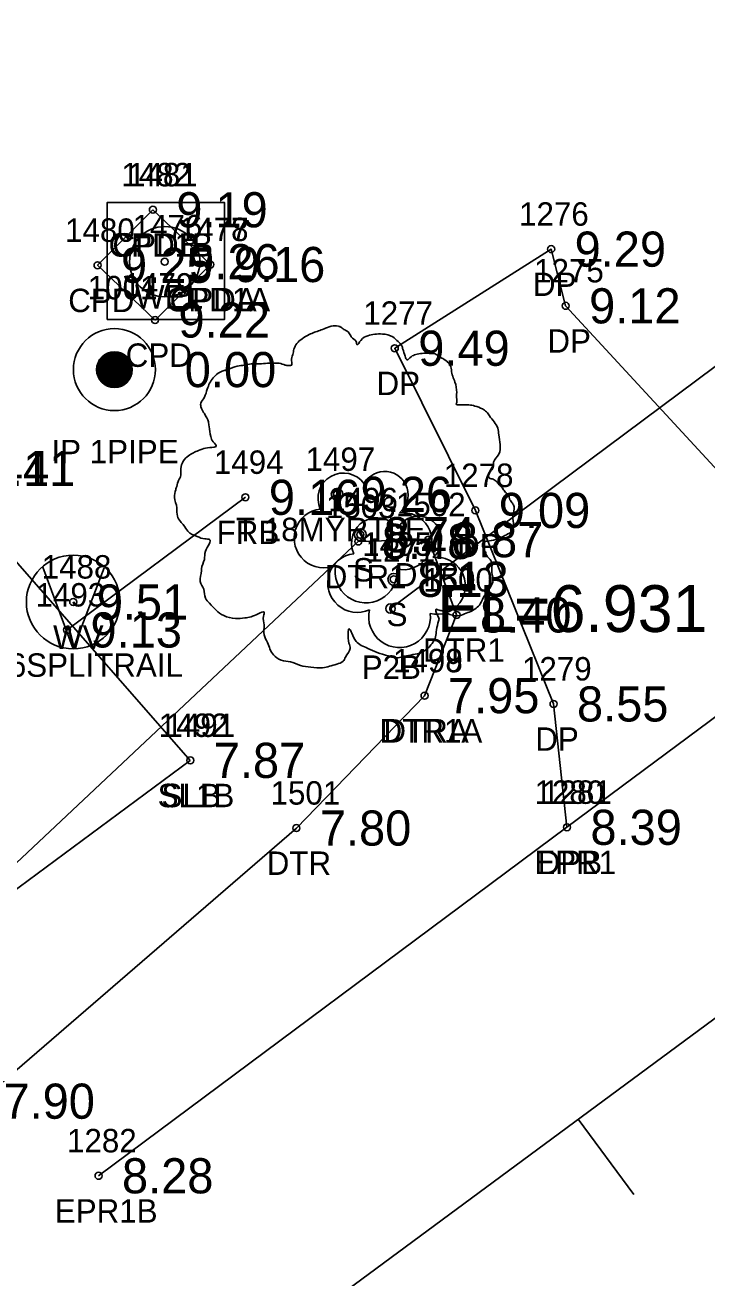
# Model space of a CAD drawing. Extents: x 2608598 to 2610682, y 641451 to 643526.
# Drawn here: x 2608882.3 to 2608911.4, y 643005 to 643058.5 of the extents above; entities that cross this region are included whole.
import ezdxf

# ---------------------------------------------------------------- set-up
doc = ezdxf.new("R2010")
doc.units = 0
for name, color, linetype in [('RD_EX_BldgApp_txCode', 7, 'Continuous'), ('RD_EX_Conc', 7, 'Continuous'), ('RD_EX_Conc_txCode', 7, 'Continuous'), ('RD_EX_DR_Pipe', 7, 'Continuous'), ('RD_EX_DR_Pipe_txCode', 7, 'Continuous'), ('RD_EX_Driveway', 7, 'Continuous'), ('RD_EX_Driveway_txCode', 7, 'Continuous'), ('RD_EX_DV_Prop_txCode', 7, 'Continuous'), ('RD_EX_DV_PropPin', 7, 'Continuous'), ('RD_EX_Fence_Other', 7, 'Continuous'), ('RD_EX_Fence_Other_txCode', 7, 'Continuous'), ('RD_EX_H2O', 7, 'Continuous'), ('RD_EX_H2O_txCode', 7, 'Continuous'), ('RD_EX_Road', 7, 'Continuous'), ('RD_EX_Road_txCode', 7, 'Continuous'), ('RD_EX_SU_H2O', 7, 'Continuous'), ('RD_EX_TX_BldgApp_ELEV', 7, 'Continuous'), ('RD_EX_TX_Conc_ELEV', 7, 'Continuous'), ('RD_EX_TX_Driveway_ELEV', 7, 'Continuous'), ('RD_EX_TX_DV_Prop_ELEV', 7, 'Continuous'), ('RD_EX_TX_Fence_Other_ELEV', 7, 'Continuous'), ('RD_EX_TX_H2O_ELEV', 7, 'Continuous'), ('RD_EX_TX_Road_ELEV', 7, 'Continuous'), ('RD_EX_TX_UT_ELEV', 7, 'Continuous'), ('RD_EX_TX_VEG_ELEV', 7, 'Continuous'), ('RD_EX_UT', 7, 'Continuous'), ('RD_EX_UT_txCode', 7, 'Continuous'), ('RD_EX_VEG', 7, 'Continuous'), ('RD_EX_VEG_txCode', 7, 'Continuous'), ('RD_HC_Cl', 7, 'Continuous'), ('RD_HC_Data_Tic', 7, 'Continuous'), ('RD_SMD_Locator', 7, 'Continuous'), ('RD_TX_Pipe_ElevEX', 7, 'Continuous')]:
    doc.layers.add(name, color=color, linetype=linetype)

msp = doc.modelspace()

# ---------------------------------------------------------------- linework, layer by layer
at = {"layer": 'RD_EX_BldgApp_txCode'}
msp.add_circle((2608888.231, 643048.38), 0.15, dxfattribs=at)
at = {"layer": 'RD_EX_Conc'}
msp.add_line((2608890.178, 643048.259), (2608887.723, 643050.597), dxfattribs=at)
msp.add_lwpolyline([(2608890.178, 643048.259), (2608887.817, 643045.89), (2608885.363, 643048.227), (2608887.723, 643050.597)], dxfattribs=at)
at = {"layer": 'RD_EX_DR_Pipe'}
msp.add_lwpolyline([(2609033.8, 643134.541), (2608952.289, 643074.289), (2608951.79, 643073.788), (2608897.865, 643033.571)], dxfattribs=at)
at = {"layer": 'RD_EX_Driveway'}
msp.add_lwpolyline([(2608918.973, 643034.334), (2608912.896, 643038.31), (2608905.342, 643046.496), (2608904.723, 643048.916), (2608898.05, 643044.685), (2608901.487, 643037.762), (2608904.824, 643029.501), (2608905.398, 643024.235)], dxfattribs=at)
at = {"layer": 'RD_EX_DV_PropPin'}
for p, q in [((2608885.384, 643043.475), (2608885.384, 643044.071)), ((2608885.419, 643043.404), (2608885.419, 643044.143)), ((2608885.454, 643043.347), (2608885.454, 643044.2)), ((2608885.489, 643043.299), (2608885.489, 643044.247)), ((2608885.524, 643043.258), (2608885.524, 643044.288)), ((2608885.559, 643043.222), (2608885.559, 643044.324)), ((2608885.594, 643043.191), (2608885.594, 643044.355)), ((2608885.629, 643043.163), (2608885.629, 643044.383)), ((2608885.664, 643043.139), (2608885.664, 643044.408)), ((2608885.699, 643043.117), (2608885.699, 643044.43)), ((2608885.734, 643043.098), (2608885.734, 643044.449)), ((2608885.769, 643043.08), (2608885.769, 643044.466)), ((2608885.804, 643043.066), (2608885.804, 643044.481)), ((2608885.839, 643043.053), (2608885.839, 643044.494)), ((2608885.874, 643043.042), (2608885.874, 643044.505)), ((2608885.909, 643043.033), (2608885.909, 643044.514)), ((2608885.944, 643043.025), (2608885.944, 643044.521)), ((2608885.979, 643043.019), (2608885.979, 643044.527)), ((2608886.014, 643043.015), (2608886.014, 643044.531)), ((2608886.049, 643043.013), (2608886.049, 643044.533)), ((2608886.084, 643043.012), (2608886.084, 643044.534)), ((2608886.119, 643043.013), (2608886.119, 643044.533)), ((2608886.154, 643043.015), (2608886.154, 643044.531)), ((2608886.189, 643043.019), (2608886.189, 643044.527)), ((2608886.224, 643043.025), (2608886.224, 643044.521)), ((2608886.259, 643043.033), (2608886.259, 643044.514)), ((2608886.294, 643043.042), (2608886.294, 643044.505)), ((2608886.329, 643043.053), (2608886.329, 643044.494)), ((2608886.364, 643043.066), (2608886.364, 643044.481)), ((2608886.399, 643043.08), (2608886.399, 643044.466)), ((2608886.434, 643043.098), (2608886.434, 643044.449)), ((2608886.469, 643043.117), (2608886.469, 643044.43)), ((2608886.504, 643043.139), (2608886.504, 643044.408)), ((2608886.539, 643043.163), (2608886.539, 643044.383)), ((2608886.574, 643043.191), (2608886.574, 643044.355)), ((2608886.609, 643043.222), (2608886.609, 643044.324)), ((2608886.644, 643043.258), (2608886.644, 643044.288)), ((2608886.679, 643043.299), (2608886.679, 643044.247)), ((2608886.714, 643043.347), (2608886.714, 643044.2)), ((2608886.749, 643043.404), (2608886.749, 643044.143)), ((2608886.784, 643043.475), (2608886.784, 643044.071)), ((2608885.349, 643043.577), (2608885.349, 643043.969)), ((2608886.819, 643043.577), (2608886.819, 643043.969))]:
    msp.add_line(p, q, dxfattribs=at)
for radius in [1.75, 0.761]:
    msp.add_circle((2608886.084, 643043.773), radius, dxfattribs=at)
at = {"layer": 'RD_EX_Fence_Other'}
msp.add_line((2608884.062, 643032.659), (2608891.673, 643038.322), dxfattribs=at)
at = {"layer": 'RD_EX_H2O'}
for points in [[(2608899.32, 643029.853), (2608900.685, 643033.3), (2608899.484, 643036.514), (2608896.493, 643036.436), (2608876.847, 643017.975)], [(2608899.32, 643029.853), (2608893.85, 643024.202), (2608880.346, 643012.543)]]:
    msp.add_lwpolyline(points, dxfattribs=at)
at = {"layer": 'RD_EX_Road'}
msp.add_lwpolyline([(2609039.601, 643139.963), (2609040.076, 643133.732), (2609039.134, 643128.327), (2609035.72, 643122.789), (2609029.117, 643116.229), (2609024.85, 643112.937), (2609007.068, 643099.576), (2608971.662, 643073.57), (2608951.451, 643057.427), (2608918.973, 643034.334), (2608905.398, 643024.235), (2608885.405, 643009.358)], dxfattribs=at)
at = {"layer": 'RD_EX_SU_H2O'}
msp.add_lwpolyline([(2608885.778, 643045.907), (2608885.778, 643050.907), (2608890.778, 643050.907), (2608890.778, 643045.907)], close=True, dxfattribs=at)
msp.add_circle((2608888.231, 643048.38), 1.5, dxfattribs=at)
at = {"layer": 'RD_EX_UT'}
for q in [(2608883.022, 643035.342), (2608885.648, 643035.305)]:
    msp.add_line((2608884.325, 643031.859), q, dxfattribs=at)
msp.add_circle((2608884.325, 643033.852), 2, dxfattribs=at)
at = {"layer": 'RD_EX_VEG'}
msp.add_line((2608878.396, 643039.549), (2608889.322, 643027.092), dxfattribs=at)
msp.add_lwpolyline([(2608878.396, 643039.549), (2608872.01, 643029.204), (2608877.387, 643018.269), (2608889.322, 643027.092)], dxfattribs=at)
for centre, radius in [((2608895.587, 643038.449), 0.25), ((2608895.574, 643038.431), 0.0001), ((2608896.576, 643036.727), 0.25), ((2608898.007, 643034.822), 0.25)]:
    msp.add_circle(centre, radius, dxfattribs=at)
for centre, radius, start, end in [((2608895.855, 643038.274), 1.084, 34.9763, 204.756), ((2608897.621, 643038.429), 0.995, 308.7626, 152.0467), ((2608895.012, 643036.572), 1.257, 96.4518, 294.734), ((2608898.415, 643036.448), 1.218, 256.5667, 98.1046), ((2608897.286, 643036.369), 1.084, 34.9763, 204.756), ((2608899.052, 643036.524), 0.995, 308.7626, 152.0467), ((2608896.443, 643034.666), 1.257, 96.4518, 294.734), ((2608899.846, 643034.542), 1.218, 256.5667, 98.1046), ((2608896.821, 643035.131), 1.318, 166.8827, 5.7589), ((2608898.252, 643033.225), 1.318, 166.8827, 5.7589)]:
    msp.add_arc(centre, radius, start, end, dxfattribs=at)
for points in [[(2608895.719, 643045.617), (2608895.419, 643045.642), (2608895.094, 643045.542), (2608894.844, 643045.442), (2608894.619, 643045.367), (2608894.394, 643045.267), (2608894.095, 643045.092), (2608893.87, 643044.892), (2608893.745, 643044.642), (2608893.695, 643044.417), (2608893.645, 643044.142), (2608893.645, 643043.967), (2608893.52, 643043.942), (2608893.37, 643043.967), (2608893.12, 643044.042), (2608892.87, 643044.042), (2608892.62, 643044.042), (2608892.27, 643044.017), (2608891.92, 643044.017), (2608891.646, 643043.967), (2608891.321, 643043.917), (2608890.946, 643043.792), (2608890.596, 643043.667), (2608890.296, 643043.418), (2608890.046, 643042.943), (2608889.921, 643042.593), (2608889.771, 643042.343), (2608889.921, 643041.893), (2608890.096, 643041.543), (2608890.121, 643041.343), (2608890.196, 643040.919), (2608890.296, 643040.694), (2608890.421, 643040.494), (2608890.346, 643040.469), (2608889.971, 643040.419), (2608889.671, 643040.319), (2608889.247, 643040.094), (2608889.022, 643039.869), (2608888.922, 643039.544), (2608888.897, 643039.194), (2608888.797, 643038.995), (2608888.722, 643038.72), (2608888.697, 643038.645), (2608888.647, 643038.32), (2608888.747, 643037.87), (2608888.772, 643037.52), (2608888.897, 643037.295), (2608889.047, 643037.12), (2608889.222, 643036.87), (2608889.621, 643036.646), (2608889.946, 643036.546), (2608890.146, 643036.521), (2608889.971, 643036.021), (2608889.921, 643035.671), (2608889.796, 643035.271), (2608889.796, 643035.196), (2608889.746, 643034.721), (2608889.896, 643034.396), (2608889.971, 643034.022), (2608890.146, 643033.797), (2608890.421, 643033.497), (2608890.746, 643033.272), (2608891.246, 643033.147), (2608891.646, 643033.172), (2608892.22, 643033.347), (2608892.47, 643033.422), (2608892.445, 643033.247), (2608892.47, 643032.872), (2608892.47, 643032.447), (2608892.62, 643032.123), (2608892.72, 643031.848), (2608892.87, 643031.598), (2608893.195, 643031.373), (2608893.595, 643031.298), (2608894.02, 643031.148), (2608894.469, 643031.073), (2608894.969, 643031.048), (2608895.569, 643031.198), (2608895.844, 643031.323), (2608895.944, 643031.498), (2608896.144, 643031.873), (2608896.094, 643032.098), (2608896.119, 643032.697), (2608896.219, 643032.522), (2608896.394, 643032.172), (2608896.893, 643031.873), (2608897.293, 643031.698), (2608897.768, 643031.548), (2608898.068, 643031.473), (2608898.543, 643031.548), (2608898.917, 643031.623), (2608899.292, 643031.748), (2608899.592, 643032.023), (2608899.767, 643032.297), (2608899.817, 643032.572), (2608899.892, 643032.947), (2608899.942, 643033.122)], [(2608899.942, 643033.122), (2608899.867, 643033.297), (2608899.817, 643033.547), (2608899.892, 643033.522), (2608900.067, 643033.472), (2608900.342, 643033.347), (2608900.567, 643033.272), (2608900.892, 643033.297), (2608901.166, 643033.397), (2608901.616, 643033.672), (2608901.891, 643034.147), (2608902.166, 643034.546), (2608902.241, 643034.871), (2608902.191, 643035.096), (2608902.166, 643035.596), (2608901.966, 643035.846), (2608901.916, 643035.971), (2608901.816, 643036.371), (2608901.891, 643036.421), (2608902.166, 643036.471), (2608902.541, 643036.596), (2608902.816, 643036.72), (2608903.041, 643036.895), (2608903.116, 643037.12), (2608903.091, 643037.52), (2608903.141, 643037.92), (2608903.066, 643038.07), (2608902.966, 643038.22), (2608902.891, 643038.42), (2608902.741, 643038.57), (2608902.641, 643038.72), (2608902.541, 643038.82), (2608902.416, 643038.97), (2608902.241, 643039.094), (2608902.091, 643039.144), (2608902.041, 643039.294), (2608902.191, 643039.494), (2608902.241, 643039.594), (2608902.266, 643039.819), (2608902.491, 643040.169), (2608902.541, 643040.569), (2608902.491, 643040.994), (2608902.441, 643041.269), (2608902.291, 643041.543), (2608902.091, 643041.793), (2608901.966, 643041.968), (2608901.791, 643042.093), (2608901.466, 643042.218), (2608901.216, 643042.268), (2608900.867, 643042.268), (2608900.667, 643042.318), (2608900.692, 643042.368), (2608900.692, 643042.518), (2608900.692, 643042.793), (2608900.617, 643043.243), (2608900.467, 643043.742), (2608900.467, 643043.767), (2608900.367, 643044.017), (2608900.142, 643044.217), (2608899.967, 643044.317), (2608899.767, 643044.442), (2608899.517, 643044.467), (2608899.217, 643044.467), (2608898.942, 643044.417), (2608898.742, 643044.317), (2608898.568, 643044.192), (2608898.493, 643044.342), (2608898.393, 643044.642), (2608898.343, 643044.792), (2608898.193, 643044.967), (2608897.968, 643045.167), (2608897.518, 643045.292), (2608896.893, 643045.217), (2608896.593, 643045.017), (2608896.443, 643044.842), (2608896.394, 643044.967), (2608896.194, 643045.167), (2608896.094, 643045.342), (2608895.919, 643045.467), (2608895.769, 643045.567), (2608895.669, 643045.617)]]:
    msp.add_spline(points, degree=3, dxfattribs=at)
at = {"layer": 'RD_HC_Cl'}
msp.add_line((2609066.722, 643130.624), (2608891.078, 643000.84), dxfattribs=at)
at = {"layer": 'RD_HC_Data_Tic'}
msp.add_line((2608905.869, 643011.769), (2608908.246, 643008.552), dxfattribs=at)
at = {"layer": 'RD_SMD_Locator'}
for centre, radius in [((2608887.723, 643050.597), 0.15), ((2608887.723, 643050.597), 0.15), ((2608904.723, 643048.916), 0.15), ((2608885.363, 643048.227), 0.15), ((2608890.178, 643048.259), 0.15), ((2608890.178, 643048.259), 0.15), ((2608905.342, 643046.496), 0.15), ((2608887.817, 643045.89), 0.15), ((2608898.05, 643044.685), 0.15), ((2608886.084, 643043.773), 0.15), ((2608891.673, 643038.322), 0.15), ((2608895.587, 643038.449), 0.15), ((2608901.487, 643037.762), 0.15), ((2608896.493, 643036.436), 0.15), ((2608896.576, 643036.727), 0.15), ((2608899.484, 643036.514), 0.15), ((2608898.007, 643034.822), 0.15), ((2608884.325, 643033.852), 0.15), ((2608897.865, 643033.571), 0.2), ((2608900.685, 643033.3), 0.15), ((2608884.062, 643032.659), 0.15), ((2608899.32, 643029.853), 0.15), ((2608899.32, 643029.853), 0.15), ((2608904.824, 643029.501), 0.15), ((2608889.322, 643027.092), 0.15), ((2608889.322, 643027.092), 0.15), ((2608893.85, 643024.202), 0.15), ((2608905.398, 643024.235), 0.15), ((2608905.398, 643024.235), 0.15), ((2608885.405, 643009.358), 0.15)]:
    msp.add_circle(centre, radius, dxfattribs=at)

# ---------------------------------------------------------------- texts
at = {"layer": 'RD_EX_BldgApp_txCode'}
for s, p in [('1476', (2608886.861, 643049.38)), ('WEL', (2608886.963, 643046.38))]:
    msp.add_text(s, height=1, dxfattribs=at).set_placement(p)
at = {"layer": 'RD_EX_Conc_txCode'}
for s, p in [('1482', (2608886.377, 643051.597)), ('1481', (2608886.66, 643051.597)), ('1480', (2608883.977, 643049.227)), ('1478', (2608888.831, 643049.259)), ('1477', (2608888.831, 643049.259)), ('CPD1B', (2608885.834, 643048.597)), ('CPDB', (2608885.999, 643048.597)), ('1479', (2608886.471, 643046.89)), ('CPD', (2608884.111, 643046.227)), ('CPD1A', (2608888.272, 643046.259)), ('CPDA', (2608888.438, 643046.259)), ('CPD', (2608886.565, 643043.89))]:
    msp.add_text(s, height=1, dxfattribs=at).set_placement(p)
at = {"layer": 'RD_EX_DR_Pipe_txCode'}
for s, p in [('1271', (2608896.802, 643035.571)), ('P2B', (2608896.637, 643030.571))]:
    msp.add_text(s, height=1, dxfattribs=at).set_placement(p)
at = {"layer": 'RD_EX_Driveway_txCode'}
for s, p in [('1276', (2608903.353, 643049.916)), ('1275', (2608903.995, 643047.496)), ('DP', (2608903.944, 643046.916)), ('1277', (2608896.704, 643045.685)), ('DP', (2608904.562, 643044.496)), ('DP', (2608897.27, 643042.685)), ('1278', (2608900.14, 643038.762)), ('DP', (2608900.707, 643035.762)), ('1279', (2608903.478, 643030.501)), ('DP', (2608904.045, 643027.501)), ('1280', (2608904.012, 643025.235)), ('DPB', (2608904.146, 643022.235))]:
    msp.add_text(s, height=1, dxfattribs=at).set_placement(p)
at = {"layer": 'RD_EX_DV_Prop_txCode'}
for s, p in [('1001', (2608884.942, 643046.773)), ('IP 1PIPE', (2608883.395, 643039.773))]:
    msp.add_text(s, height=1, dxfattribs=at).set_placement(p)
at = {"layer": 'RD_EX_Fence_Other_txCode'}
for s, p in [('1494', (2608890.327, 643039.322)), ('FRB', (2608890.445, 643036.322)), ('1493', (2608882.715, 643033.659)), ('FRA 36SPLITRAIL', (2608877.786, 643030.659))]:
    msp.add_text(s, height=1, dxfattribs=at).set_placement(p)
at = {"layer": 'RD_EX_H2O_txCode'}
for s, p in [('1503', (2608895.107, 643037.436)), ('1502', (2608898.098, 643037.514)), ('DTR1', (2608898.051, 643034.514)), ('DTR1', (2608895.06, 643034.436)), ('1500', (2608899.26, 643034.3)), ('DTR1', (2608899.252, 643031.3)), ('1498', (2608897.974, 643030.853)), ('1499', (2608897.974, 643030.853)), ('DTR1A', (2608897.399, 643027.853)), ('DTRA', (2608897.564, 643027.853)), ('1501', (2608892.747, 643025.202)), ('DTR', (2608892.582, 643022.202))]:
    msp.add_text(s, height=1, dxfattribs=at).set_placement(p)
at = {"layer": 'RD_EX_Road_txCode'}
for s, p in [('1281', (2608904.335, 643025.235)), ('EPR1', (2608904.004, 643022.235)), ('1282', (2608884.059, 643010.358)), ('EPR1B', (2608883.539, 643007.358))]:
    msp.add_text(s, height=1, dxfattribs=at).set_placement(p)
at = {"layer": 'RD_EX_TX_BldgApp_ELEV'}
msp.add_text('9.26', height=1.5, dxfattribs=at).set_placement((2608889.231, 643047.63))
at = {"layer": 'RD_EX_TX_Conc_ELEV'}
for s, p in [('9.19', (2608888.723, 643049.847)), ('9.19', (2608888.723, 643049.847)), ('9.25', (2608886.363, 643047.477)), ('9.16', (2608891.178, 643047.509)), ('9.16', (2608891.178, 643047.509)), ('9.22', (2608888.817, 643045.14))]:
    msp.add_text(s, height=1.5, dxfattribs=at).set_placement(p)
at = {"layer": 'RD_EX_TX_Driveway_ELEV'}
for s, p in [('9.29', (2608905.723, 643048.166)), ('9.12', (2608906.342, 643045.746)), ('9.49', (2608899.05, 643043.935)), ('9.09', (2608902.487, 643037.012)), ('8.55', (2608905.824, 643028.751)), ('8.39', (2608906.398, 643023.485))]:
    msp.add_text(s, height=1.5, dxfattribs=at).set_placement(p)
at = {"layer": 'RD_EX_TX_DV_Prop_ELEV'}
msp.add_text('0.00', height=1.5, dxfattribs=at).set_placement((2608889.084, 643043.023))
at = {"layer": 'RD_EX_TX_Fence_Other_ELEV'}
for s, p in [('9.41', (2608879.396, 643038.799)), ('9.16', (2608892.673, 643037.572)), ('9.13', (2608885.062, 643031.909))]:
    msp.add_text(s, height=1.5, dxfattribs=at).set_placement(p)
at = {"layer": 'RD_EX_TX_H2O_ELEV'}
for s, p in [('8.48', (2608897.493, 643035.686)), ('8.87', (2608900.484, 643035.764)), ('8.40', (2608901.685, 643032.55)), ('7.95', (2608900.32, 643029.103)), ('7.95', (2608900.32, 643029.103)), ('7.80', (2608894.85, 643023.452)), ('7.90', (2608881.346, 643011.793))]:
    msp.add_text(s, height=1.5, dxfattribs=at).set_placement(p)
at = {"layer": 'RD_EX_TX_Road_ELEV'}
for s, p in [('8.39', (2608906.398, 643023.485)), ('8.28', (2608886.405, 643008.608))]:
    msp.add_text(s, height=1.5, dxfattribs=at).set_placement(p)
at = {"layer": 'RD_EX_TX_UT_ELEV'}
msp.add_text('9.51', height=1.5, dxfattribs=at).set_placement((2608885.325, 643033.102))
at = {"layer": 'RD_EX_TX_VEG_ELEV'}
for s, p in [('9.41', (2608879.396, 643038.799)), ('12.41', (2608879.396, 643038.799)), ('9.26', (2608896.587, 643037.699)), ('8.74', (2608897.576, 643035.977)), ('8.13', (2608899.007, 643034.072)), ('7.87', (2608890.322, 643026.342)), ('7.87', (2608890.322, 643026.342))]:
    msp.add_text(s, height=1.5, dxfattribs=at).set_placement(p)
at = {"layer": 'RD_EX_UT_txCode'}
for s, p in [('1488', (2608882.979, 643034.852)), ('WV', (2608883.467, 643031.852))]:
    msp.add_text(s, height=1, dxfattribs=at).set_placement(p)
at = {"layer": 'RD_EX_VEG_txCode'}
for s, p in [('1497', (2608894.24, 643039.449)), ('1496', (2608895.206, 643037.727)), ('T 18MYRTLE', (2608891.268, 643036.449)), ('1495', (2608896.66, 643035.822)), ('S', (2608896.269, 643034.727)), ('S', (2608897.7, 643032.822)), ('1492', (2608887.975, 643028.092)), ('1491', (2608888.259, 643028.092)), ('SL1B', (2608887.928, 643025.092)), ('SLB', (2608888.093, 643025.092))]:
    msp.add_text(s, height=1, dxfattribs=at).set_placement(p)
at = {"layer": 'RD_TX_Pipe_ElevEX'}
msp.add_text('EL=6.931', height=2, dxfattribs=at).set_placement((2608899.865, 643032.571))

doc.saveas('drawing.dxf')
